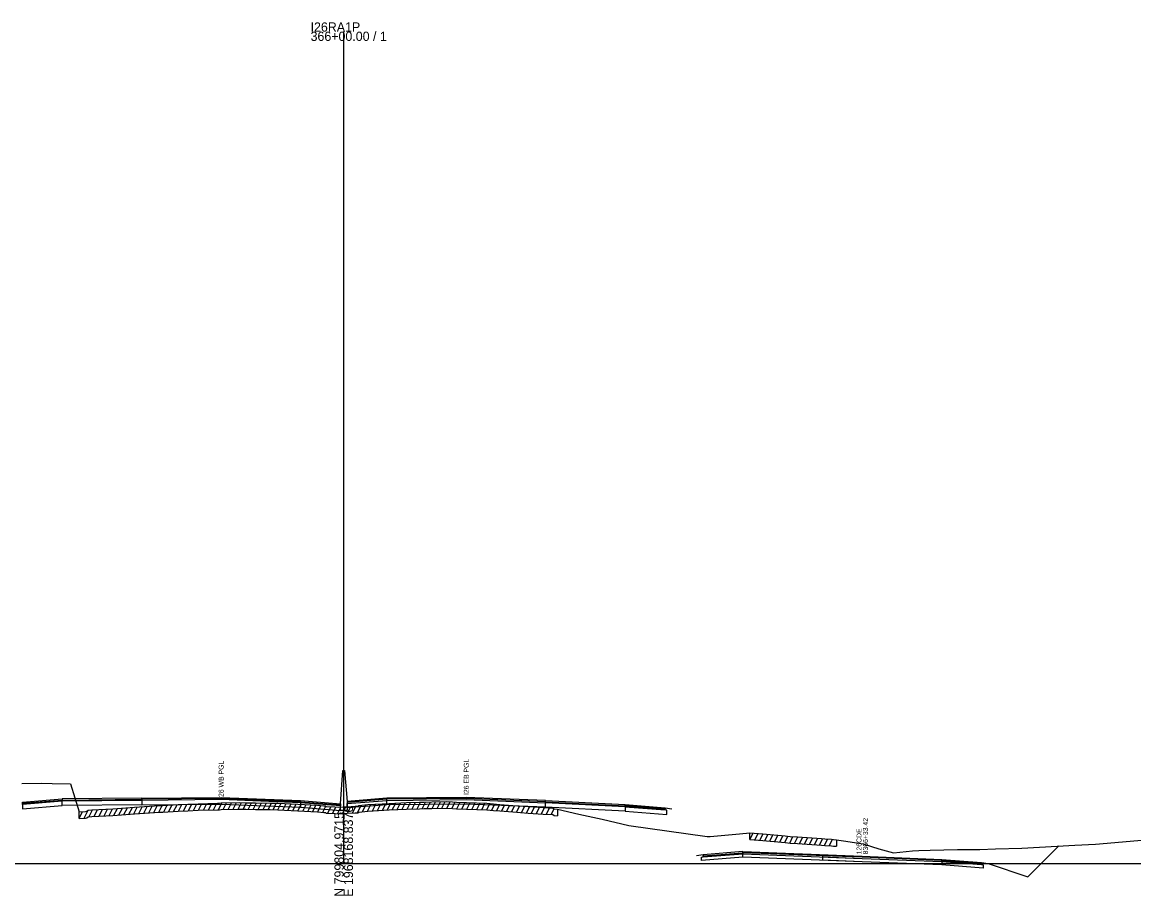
# Model space of a CAD drawing. Extents: x 1017 to 19997, y -1947 to 50737.
# Drawn here: x 14503 to 14838.5, y 15990.3 to 16254 of the extents above; entities that cross this region are included whole.
import ezdxf

# ---------------------------------------------------------------- set-up
doc = ezdxf.new("R2010")
doc.units = 0
for name, color, linetype in [('RD_GPK_XS_Cell', 7, 'Continuous'), ('RD_XS_Base', 7, 'Continuous'), ('RD_XS_ExGround', 7, 'Continuous'), ('RD_XS_ExPaveRet', 7, 'Continuous'), ('RD_XS_Greenside', 7, 'Continuous'), ('RD_XS_MedBWall', 7, 'Continuous'), ('RD_XS_Pave', 7, 'Continuous'), ('RD_XS_PaveOvlay', 7, 'Continuous'), ('RD_XS_TieSlope', 7, 'Continuous'), ('RD_XS_TX_Notes', 7, 'Continuous')]:
    doc.layers.add(name, color=color, linetype=linetype)

msp = doc.modelspace()

# ---------------------------------------------------------------- linework, layer by layer
at = {"layer": 'RD_GPK_XS_Cell'}
for p, q in [((14600, 16000), (14600, 16251.13)), ((14000, 16000), (14600, 16000)), ((14600, 16000), (15200, 16000))]:
    msp.add_line(p, q, dxfattribs=at)
at = {"layer": 'RD_XS_Base'}
for points in [[(14503, 16017.9), (14503, 16016.56)], [(14503, 16016.56), (14515, 16017.52)], [(14515, 16017.52), (14515, 16018.86)], [(14539.05, 16017.74), (14515, 16017.52)], [(14539.05, 16019.08), (14539.05, 16017.74)], [(14539.05, 16017.74), (14563, 16017.98), (14587, 16017.02)], [(14599, 16017.41), (14587, 16018.36)], [(14587, 16018.36), (14587, 16017.02)], [(14587, 16017.02), (14599, 16016.07)], [(14599, 16016.07), (14599, 16017.41)], [(14601, 16016.81), (14601, 16018.15)], [(14613, 16017.75), (14601, 16016.81)], [(14613, 16017.75), (14613, 16019.09)], [(14660.95, 16017.02), (14637, 16017.98), (14613, 16017.75)], [(14660.95, 16017.02), (14660.95, 16018.36)], [(14685, 16015.82), (14660.95, 16017.02)], [(14685, 16017.16), (14685, 16015.82)], [(14697.5, 16016.16), (14697, 16016.2), (14685, 16017.16)], [(14685, 16015.82), (14697.5, 16014.82)], [(14697.5, 16014.82), (14697.5, 16016.16)], [(14708, 16001.98), (14708.5, 16002.02), (14720.5, 16002.99)], [(14720.5, 16001.99), (14708, 16000.98)], [(14708, 16000.98), (14708, 16001.98)], [(14720.5, 16001.99), (14720.5, 16002.99)], [(14780.51, 15999.66), (14756.5, 16000.59), (14720.5, 16001.99)], [(14744.5, 16002.06), (14744.5, 16001.06)], [(14780.51, 15999.66), (14756.5, 16000.59), (14744.5, 16001.06)], [(14780.51, 16000.66), (14780.51, 15999.66)], [(14780.51, 16000.66), (14792.51, 15999.71), (14793.01, 15999.67)], [(14793.01, 15998.67), (14780.51, 15999.66)], [(14793.01, 15999.67), (14793.01, 15998.67)]]:
    msp.add_lwpolyline(points, dxfattribs=at)
at = {"layer": 'RD_XS_ExGround'}
msp.add_lwpolyline([(14502.8, 16024.2), (14508.64, 16024.29), (14511.99, 16024.22), (14517.53, 16024.11), (14520.16, 16015.62), (14522.1, 16015.78), (14522.46, 16015.81), (14522.86, 16016.17), (14523.94, 16016.23), (14530.31, 16016.56), (14536.84, 16017.02), (14544.42, 16017.53), (14545.4, 16017.59), (14550.03, 16017.82), (14552.92, 16017.95), (14556.03, 16018.1), (14561.89, 16018.27), (14562.47, 16018.29), (14563.06, 16018.31), (14568.41, 16018.45), (14570.5, 16018.4), (14573.42, 16018.33), (14577.79, 16018.3), (14580.08, 16018.27), (14586.16, 16017.95), (14592.06, 16017.62), (14593.97, 16017.49), (14594.46, 16017.46), (14594.72, 16017.29), (14597.32, 16017.12), (14598.37, 16017.03), (14600, 16017.13), (14600.6, 16017.17), (14601.07, 16017.2), (14603.46, 16017.31), (14604.29, 16017.35), (14604.55, 16017.55), (14607.27, 16017.85), (14613.74, 16018.2), (14618.93, 16018.47), (14622.84, 16018.56), (14624.15, 16018.6), (14626.57, 16018.64), (14631.04, 16018.76), (14632.87, 16018.63), (14634.02, 16018.57), (14637.07, 16018.44), (14643.16, 16018.24), (14645.22, 16018.07), (14647.15, 16017.9), (14651.04, 16017.6), (14655.71, 16017.26), (14660.17, 16016.97), (14663.09, 16016.79), (14663.53, 16016.53), (14664.53, 16016.41), (14670.96, 16014.98), (14678.03, 16013.39), (14686.1, 16011.53), (14709.66, 16008.24), (14710.17, 16008.17), (14710.64, 16008.21), (14719.44, 16009.01), (14722.61, 16009.3), (14726.47, 16009.02), (14733.2, 16008.37), (14734.71, 16008.22), (14736.96, 16008.08), (14744.23, 16007.6), (14745.24, 16007.53), (14747.25, 16007.42), (14747.88, 16007.32), (14748.71, 16007.23), (14750.88, 16006.87), (14756.78, 16005.97), (14761.47, 16004.48), (14765.93, 16003.28), (14771.66, 16003.88), (14773.59, 16003.98), (14777.06, 16004.07), (14785.3, 16004.28), (14792.02, 16004.26), (14796.69, 16004.43), (14804.7, 16004.67), (14820.63, 16005.54), (14826.91, 16005.9), (14842.05, 16007.21)], dxfattribs=at)
at = {"layer": 'RD_XS_ExPaveRet'}
for p, q in [((14530.66, 16014.59), (14531.7, 16016.66)), ((14532.16, 16014.69), (14533.2, 16016.76)), ((14533.66, 16014.8), (14534.7, 16016.87)), ((14535.16, 16014.9), (14536.2, 16016.97)), ((14536.66, 16015), (14537.7, 16017.07)), ((14538.16, 16015.11), (14539.2, 16017.18)), ((14539.66, 16015.21), (14540.7, 16017.28)), ((14541.16, 16015.31), (14542.2, 16017.38)), ((14542.66, 16015.41), (14543.7, 16017.48)), ((14544.16, 16015.51), (14545.19, 16017.58)), ((14545.66, 16015.6), (14546.69, 16017.65)), ((14547.16, 16015.68), (14548.19, 16017.73)), ((14548.66, 16015.75), (14549.69, 16017.8)), ((14550.16, 16015.82), (14551.18, 16017.87)), ((14551.66, 16015.89), (14552.68, 16017.94)), ((14553.16, 16015.96), (14554.18, 16018.01)), ((14554.66, 16016.03), (14555.68, 16018.08)), ((14556.16, 16016.1), (14557.18, 16018.13)), ((14557.66, 16016.15), (14558.68, 16018.18)), ((14559.16, 16016.19), (14560.18, 16018.22)), ((14560.66, 16016.24), (14561.68, 16018.27)), ((14562.16, 16016.28), (14563.17, 16018.31)), ((14563.66, 16016.32), (14564.67, 16018.35)), ((14565.16, 16016.36), (14566.17, 16018.39)), ((14566.66, 16016.41), (14567.67, 16018.43)), ((14568.16, 16016.45), (14569.15, 16018.43)), ((14569.66, 16016.42), (14570.65, 16018.39)), ((14571.16, 16016.38), (14572.15, 16018.36)), ((14572.66, 16016.35), (14573.65, 16018.33)), ((14574.16, 16016.32), (14575.16, 16018.32)), ((14575.66, 16016.31), (14576.66, 16018.31)), ((14577.16, 16016.3), (14578.16, 16018.29)), ((14578.66, 16016.29), (14579.66, 16018.28)), ((14580.16, 16016.27), (14581.13, 16018.22)), ((14581.66, 16016.19), (14582.63, 16018.14)), ((14583.16, 16016.11), (14584.13, 16018.06)), ((14584.66, 16016.03), (14585.63, 16017.98)), ((14586.16, 16015.95), (14587.13, 16017.9)), ((14587.66, 16015.87), (14588.63, 16017.81)), ((14589.16, 16015.79), (14590.13, 16017.73)), ((14590.66, 16015.7), (14591.63, 16017.65)), ((14592.16, 16015.62), (14593.12, 16017.55)), ((14593.66, 16015.51), (14594.59, 16017.37)), ((14595.16, 16015.26), (14596.13, 16017.2)), ((14596.66, 16015.16), (14597.63, 16017.09)), ((14598.16, 16015.05), (14599.18, 16017.08)), ((14599.66, 16015.11), (14600.69, 16017.17)), ((14601.16, 16015.21), (14602.18, 16017.25)), ((14602.66, 16015.27), (14603.68, 16017.32)), ((14604.16, 16015.34), (14605.31, 16017.63)), ((14605.66, 16015.67), (14606.72, 16017.79)), ((14607.16, 16015.84), (14608.19, 16017.9)), ((14608.66, 16015.93), (14609.69, 16017.98)), ((14610.16, 16016.01), (14611.19, 16018.06)), ((14611.66, 16016.09), (14612.69, 16018.14)), ((14613.16, 16016.17), (14614.19, 16018.22)), ((14614.66, 16016.25), (14615.69, 16018.3)), ((14616.16, 16016.32), (14617.19, 16018.38)), ((14617.66, 16016.4), (14618.69, 16018.46)), ((14619.16, 16016.47), (14620.17, 16018.5)), ((14620.66, 16016.51), (14621.67, 16018.53)), ((14622.16, 16016.55), (14623.17, 16018.57)), ((14623.66, 16016.58), (14624.67, 16018.61)), ((14624.15, 16016.6), (14626.57, 16016.64)), ((14625.16, 16016.62), (14626.17, 16018.64)), ((14626.57, 16016.64), (14631.04, 16016.76)), ((14626.66, 16016.65), (14627.67, 16018.67)), ((14628.16, 16016.69), (14629.17, 16018.71)), ((14629.66, 16016.73), (14630.67, 16018.75)), ((14631.04, 16016.76), (14632.87, 16016.63)), ((14631.16, 16016.76), (14632.12, 16018.68)), ((14632.66, 16016.64), (14633.63, 16018.59)), ((14632.87, 16016.63), (14634.02, 16016.57)), ((14634.16, 16016.56), (14635.14, 16018.52)), ((14635.66, 16016.5), (14636.64, 16018.46)), ((14637.16, 16016.44), (14638.14, 16018.41)), ((14638.66, 16016.39), (14639.64, 16018.36)), ((14640.16, 16016.34), (14641.14, 16018.31)), ((14641.66, 16016.29), (14642.64, 16018.26)), ((14643.16, 16016.24), (14644.12, 16018.16)), ((14644.66, 16016.12), (14645.62, 16018.04)), ((14646.16, 16015.99), (14647.12, 16017.9)), ((14647.66, 16015.86), (14648.62, 16017.79)), ((14649.16, 16015.75), (14650.12, 16017.67)), ((14650.66, 16015.63), (14651.62, 16017.56)), ((14652.16, 16015.52), (14653.12, 16017.45)), ((14653.66, 16015.41), (14654.62, 16017.34)), ((14655.16, 16015.3), (14656.13, 16017.23)), ((14656.66, 16015.2), (14657.63, 16017.13)), ((14658.16, 16015.1), (14659.13, 16017.04)), ((14659.66, 16015.01), (14660.63, 16016.94)), ((14661.16, 16014.91), (14662.13, 16016.85)), ((14520.16, 16013.62), (14521.2, 16015.71)), ((14520.16, 16013.62), (14520.16, 16015.62)), ((14520.16, 16013.62), (14522.1, 16013.78)), ((14521.66, 16013.74), (14522.87, 16016.17)), ((14522.1, 16013.78), (14522.46, 16013.81)), ((14522.46, 16013.81), (14522.86, 16014.17)), ((14522.86, 16014.17), (14523.94, 16014.23)), ((14523.16, 16014.19), (14524.19, 16016.24)), ((14523.94, 16014.23), (14530.31, 16014.56)), ((14524.66, 16014.26), (14525.69, 16016.32)), ((14526.16, 16014.34), (14527.19, 16016.4)), ((14527.66, 16014.42), (14528.69, 16016.48)), ((14529.16, 16014.5), (14530.19, 16016.56)), ((14530.31, 16014.56), (14536.84, 16015.02)), ((14536.84, 16015.02), (14544.42, 16015.53)), ((14544.42, 16015.53), (14545.4, 16015.59)), ((14545.4, 16015.59), (14550.03, 16015.82)), ((14550.03, 16015.82), (14552.92, 16015.95)), ((14552.92, 16015.95), (14556.03, 16016.1)), ((14556.03, 16016.1), (14561.89, 16016.27)), ((14561.89, 16016.27), (14562.47, 16016.29)), ((14562.47, 16016.29), (14563.06, 16016.31)), ((14563.06, 16016.31), (14568.41, 16016.45)), ((14568.41, 16016.45), (14570.5, 16016.4)), ((14570.5, 16016.4), (14573.42, 16016.33)), ((14573.42, 16016.33), (14577.79, 16016.3)), ((14577.79, 16016.3), (14580.08, 16016.27)), ((14580.08, 16016.27), (14586.16, 16015.95)), ((14586.16, 16015.95), (14592.06, 16015.62)), ((14592.06, 16015.62), (14593.97, 16015.49)), ((14593.97, 16015.49), (14594.46, 16015.46)), ((14594.46, 16015.46), (14594.72, 16015.29)), ((14594.72, 16015.29), (14597.32, 16015.12)), ((14597.32, 16015.12), (14598.37, 16015.03)), ((14598.37, 16015.03), (14600, 16015.13)), ((14600, 16015.13), (14600.6, 16015.17)), ((14600.6, 16015.17), (14601.07, 16015.2)), ((14601.07, 16015.2), (14603.46, 16015.31)), ((14603.46, 16015.31), (14604.29, 16015.35)), ((14604.29, 16015.35), (14604.55, 16015.55)), ((14604.55, 16015.55), (14607.27, 16015.85)), ((14607.27, 16015.85), (14613.74, 16016.2)), ((14613.74, 16016.2), (14618.93, 16016.47)), ((14618.93, 16016.47), (14622.84, 16016.56)), ((14622.84, 16016.56), (14624.15, 16016.6)), ((14634.02, 16016.57), (14637.07, 16016.44)), ((14637.07, 16016.44), (14643.16, 16016.24)), ((14643.16, 16016.24), (14645.22, 16016.07)), ((14645.22, 16016.07), (14647.15, 16015.9)), ((14647.15, 16015.9), (14651.04, 16015.6)), ((14651.04, 16015.6), (14655.71, 16015.26)), ((14655.71, 16015.26), (14660.17, 16014.97)), ((14660.17, 16014.97), (14663.09, 16014.79)), ((14662.66, 16014.81), (14663.52, 16016.53)), ((14663.09, 16014.79), (14663.53, 16014.53)), ((14663.53, 16014.53), (14664.53, 16014.41)), ((14664.53, 16016.41), (14664.53, 16014.41)), ((14722.61, 16007.3), (14722.61, 16009.3)), ((14722.61, 16007.3), (14723.58, 16009.23)), ((14722.61, 16007.3), (14726.47, 16007.02)), ((14724.11, 16007.19), (14725.08, 16009.12)), ((14725.61, 16007.08), (14726.58, 16009.01)), ((14726.47, 16007.02), (14733.2, 16006.37)), ((14727.11, 16006.96), (14728.07, 16008.86)), ((14728.61, 16006.81), (14729.57, 16008.72)), ((14730.11, 16006.67), (14731.07, 16008.57)), ((14731.61, 16006.52), (14732.57, 16008.43)), ((14733.11, 16006.37), (14734.07, 16008.28)), ((14734.61, 16006.23), (14735.58, 16008.16)), ((14736.11, 16006.13), (14737.08, 16008.07)), ((14737.61, 16006.04), (14738.58, 16007.97)), ((14739.11, 16005.94), (14740.08, 16007.87)), ((14740.61, 16005.84), (14741.58, 16007.77)), ((14742.11, 16005.74), (14743.08, 16007.67)), ((14743.61, 16005.64), (14744.58, 16007.57)), ((14745.11, 16005.54), (14746.08, 16007.48)), ((14746.61, 16005.45), (14747.57, 16007.37)), ((14748.71, 16007.23), (14748.71, 16005.23)), ((14733.2, 16006.37), (14734.71, 16006.22)), ((14734.71, 16006.22), (14736.96, 16006.08)), ((14736.96, 16006.08), (14744.23, 16005.6)), ((14744.23, 16005.6), (14745.24, 16005.53)), ((14745.24, 16005.53), (14747.25, 16005.42)), ((14747.25, 16005.42), (14747.88, 16005.32)), ((14747.88, 16005.32), (14748.71, 16005.23))]:
    msp.add_line(p, q, dxfattribs=at)
at = {"layer": 'RD_XS_Greenside'}
for points in [[(14697, 16016.87), (14699, 16016.54)], [(14708.5, 16002.65), (14706.5, 16002.33)], [(14792.51, 16000.35), (14794.51, 16000.03)], [(14794.51, 16000.03), (14806.51, 15996.04)]]:
    msp.add_lwpolyline(points, dxfattribs=at)
at = {"layer": 'RD_XS_MedBWall'}
for points in [[(14599, 16018.07), (14599.75, 16028.14), (14600.25, 16028.14), (14601, 16018.8)], [(14599, 16016.07), (14599, 16018.07)], [(14601, 16018.8), (14601, 16016.07)], [(14601, 16016.07), (14599, 16016.07)]]:
    msp.add_lwpolyline(points, dxfattribs=at)
at = {"layer": 'RD_XS_Pave'}
for points in [[(14503, 16018.24), (14515, 16019.2)], [(14515, 16018.86), (14503, 16017.9)], [(14503, 16017.9), (14503, 16018.24)], [(14515, 16019.2), (14539.05, 16019.42)], [(14515, 16018.86), (14515, 16019.2)], [(14539.05, 16019.08), (14515, 16018.86)], [(14539.05, 16019.42), (14539.05, 16019.08)], [(14587, 16018.36), (14563, 16019.32), (14539.05, 16019.08)], [(14587, 16018.7), (14587, 16018.36)], [(14587, 16018.7), (14599, 16017.75)], [(14599, 16017.75), (14599, 16017.41)], [(14613, 16019.43), (14601, 16018.49)], [(14601, 16018.15), (14613, 16019.09)], [(14601, 16018.49), (14601, 16018.15)], [(14660.95, 16018.7), (14637, 16019.66), (14613, 16019.43)], [(14613, 16019.09), (14613, 16019.43)], [(14613, 16019.09), (14637, 16019.32), (14660.95, 16018.36)], [(14660.95, 16018.7), (14685, 16017.5)], [(14660.95, 16018.36), (14660.95, 16018.7)], [(14685, 16017.16), (14660.95, 16018.36)], [(14685, 16017.5), (14685, 16017.16)], [(14685, 16017.16), (14697, 16016.2)], [(14697, 16016.2), (14697, 16016.54)], [(14708.5, 16002.34), (14720.5, 16003.31)], [(14780.51, 16000.98), (14756.5, 16001.91), (14720.5, 16003.31)], [(14720.5, 16003.31), (14720.5, 16002.99)], [(14720.5, 16002.99), (14708.5, 16002.02)], [(14708.5, 16002.02), (14708.5, 16002.34)], [(14720.5, 16002.99), (14756.5, 16001.59), (14780.51, 16000.66)], [(14780.51, 16000.98), (14756.5, 16001.91), (14744.5, 16002.38)], [(14744.5, 16002.38), (14744.5, 16002.06)], [(14744.5, 16002.06), (14756.5, 16001.59), (14780.51, 16000.66)], [(14780.51, 16000.66), (14780.51, 16000.98)], [(14780.51, 16000.98), (14792.51, 16000.03)], [(14792.51, 15999.71), (14780.51, 16000.66)], [(14792.51, 16000.03), (14792.51, 15999.71)]]:
    msp.add_lwpolyline(points, dxfattribs=at)
at = {"layer": 'RD_XS_PaveOvlay'}
for points in [[(14539.05, 16019.76), (14563, 16019.99), (14587, 16019.03)], [(14660.95, 16019.03), (14637, 16019.99), (14613, 16019.76)], [(14503, 16018.58), (14515, 16019.54)], [(14503, 16018.24), (14503, 16018.58)], [(14539.05, 16019.76), (14515, 16019.54)], [(14515, 16019.54), (14515, 16019.2)], [(14539.05, 16019.42), (14539.05, 16019.76)], [(14587, 16018.7), (14563, 16019.66), (14539.05, 16019.42)], [(14587, 16019.03), (14587, 16018.7)], [(14587, 16019.03), (14599, 16018.07)], [(14599, 16018.07), (14599, 16017.75)], [(14613, 16019.76), (14601, 16018.8)], [(14601, 16018.8), (14601, 16018.49)], [(14613, 16019.43), (14613, 16019.76)], [(14660.95, 16019.03), (14685, 16017.83)], [(14660.95, 16018.7), (14660.95, 16019.03)], [(14685, 16017.83), (14697, 16016.87)], [(14685, 16017.5), (14685, 16017.83)], [(14697, 16016.54), (14685, 16017.5)], [(14697, 16016.87), (14697, 16016.54)], [(14720.5, 16003.63), (14708.5, 16002.65)], [(14720.5, 16003.63), (14756.5, 16002.23), (14780.51, 16001.29)], [(14720.5, 16003.31), (14720.5, 16003.63)], [(14708.5, 16002.65), (14708.5, 16002.34)], [(14744.5, 16002.69), (14756.5, 16002.23), (14780.51, 16001.29)], [(14744.5, 16002.38), (14744.5, 16002.69)], [(14780.51, 16001.29), (14780.51, 16000.98)], [(14780.51, 16001.29), (14792.51, 16000.35)], [(14792.51, 16000.35), (14792.51, 16000.03)]]:
    msp.add_lwpolyline(points, dxfattribs=at)
at = {"layer": 'RD_XS_TieSlope'}
msp.add_lwpolyline([(14806.51, 15996.04), (14815.82, 16005.36)], dxfattribs=at)

# ---------------------------------------------------------------- texts
at = {"layer": 'RD_GPK_XS_Cell'}
for s, p in [('I26RA1P', (14590, 16251.13)), ('366+00.00 / 1', (14590, 16248.33))]:
    msp.add_text(s, height=2.8, dxfattribs=at).set_placement(p)
for s, p in [('E 1968168.8376', (14602.8, 15990)), ('N 799804.9715', (14600, 15990))]:
    msp.add_text(s, height=2.8, rotation=90, dxfattribs=at).set_placement(p)
at = {"layer": 'RD_XS_TX_Notes'}
for s, p in [('I26 WB PGL', (14563.75, 16019.55)), ('I26 EB PGL', (14637.75, 16020.72)), (' 8366+33.42', (14758.23, 16002.23)), (' 126CDE', (14756.28, 16002.23))]:
    msp.add_text(s, height=1.5, rotation=90, dxfattribs=at).set_placement(p)

doc.saveas('drawing.dxf')
